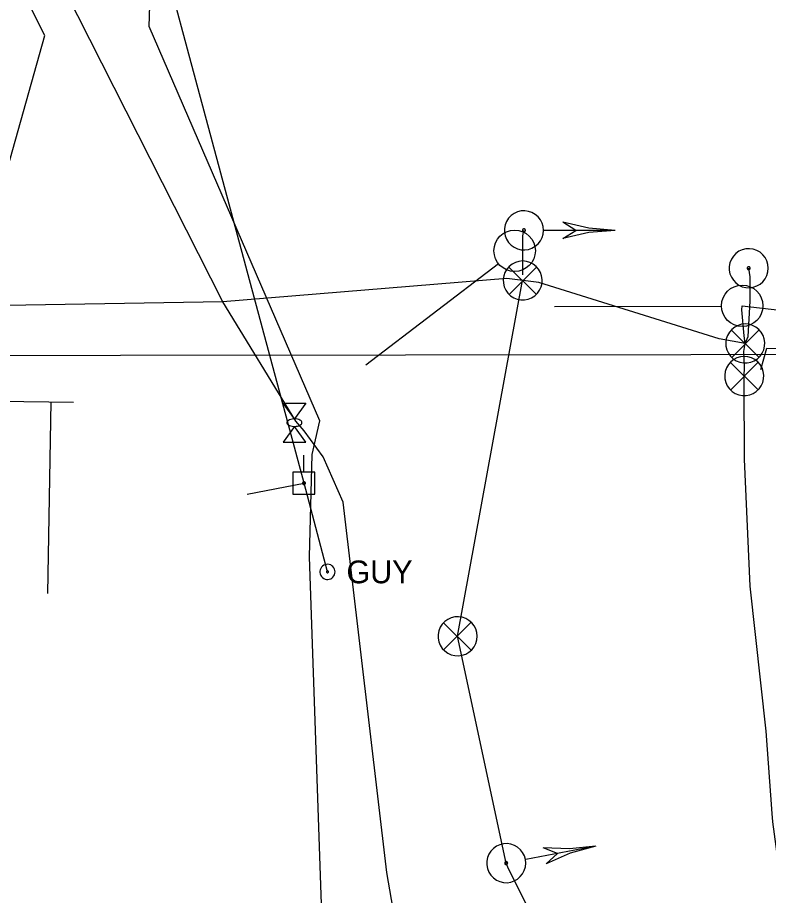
# Model space of a CAD drawing. Extents: x 596028 to 606371, y 330010 to 403088.
# Drawn here: x 603949 to 604075.8, y 339198.6 to 339346.9 of the extents above; entities that cross this region are included whole.
import ezdxf

# ---------------------------------------------------------------- set-up
doc = ezdxf.new("R2010")
doc.units = 0
for name, color, linetype in [('E_FTMS', 7, 'Continuous'), ('E_FTMS_Conduit', 7, 'Continuous'), ('E_SIG', 7, 'Continuous'), ('E_SIG_Conduit', 7, 'Continuous'), ('E_UTL_E_Bold', 7, 'Continuous'), ('E_UTL_EGuyWire', 7, 'Continuous'), ('E_UTL_EPowerPole', 7, 'Continuous'), ('E_UTL_FO_UG_QWEST', 7, 'Continuous'), ('E_UTL_G_UG', 7, 'Continuous'), ('E_UTL_Overhead', 7, 'Continuous'), ('E_UTL_T_UG', 7, 'Continuous')]:
    doc.layers.add(name, color=color, linetype=linetype)

msp = doc.modelspace()

# ---------------------------------------------------------------- linework, layer by layer
at = {"layer": 'E_FTMS'}
for p, q in [((604030.22, 339305.27), (604007.81, 339288.15)), ((604067.87, 339298.07), (604039.67, 339297.99))]:
    msp.add_line(p, q, dxfattribs=at)
for points in [[(604026.6, 339242.34), (604026.54, 339242.97), (604026.36, 339243.57), (604026.08, 339244.13), (604025.69, 339244.62), (604025.21, 339245.03), (604024.67, 339245.34), (604024.08, 339245.55), (604023.46, 339245.64), (604022.83, 339245.61), (604022.22, 339245.46), (604021.65, 339245.2), (604021.14, 339244.84), (604020.71, 339244.38), (604020.37, 339243.86), (604020.13, 339243.27), (604020.02, 339242.66), (604020.02, 339242.03), (604020.13, 339241.41), (604020.37, 339240.83), (604020.71, 339240.3), (604021.14, 339239.85), (604021.65, 339239.49), (604022.22, 339239.22), (604022.83, 339239.08), (604023.46, 339239.05), (604024.08, 339239.14), (604024.67, 339239.34), (604025.21, 339239.66), (604025.69, 339240.07), (604026.08, 339240.56), (604026.36, 339241.12), (604026.54, 339241.72), (604026.6, 339242.34)], [(604025.56, 339244.68), (604020.95, 339240.02)], [(604020.95, 339244.63), (604025.61, 339239.98)], [(604034.75, 339204.63), (604034.58, 339205.23), (604034.29, 339205.79), (604033.91, 339206.28), (604033.43, 339206.69), (604032.89, 339207.01), (604032.3, 339207.22), (604031.68, 339207.31), (604031.05, 339207.28), (604030.44, 339207.13), (604029.87, 339206.87), (604029.36, 339206.51), (604028.92, 339206.06), (604028.58, 339205.53), (604028.35, 339204.95), (604028.23, 339204.33), (604028.23, 339203.71), (604028.34, 339203.09), (604028.58, 339202.51), (604028.91, 339201.98), (604029.35, 339201.52), (604029.86, 339201.16), (604030.43, 339200.9), (604031.04, 339200.75), (604031.66, 339200.71), (604032.28, 339200.8), (604032.88, 339201.01), (604033.42, 339201.32), (604033.9, 339201.73), (604034.28, 339202.22), (604034.57, 339202.78), (604034.75, 339203.38), (604034.81, 339204), (604034.75, 339204.63)], [(604046.64, 339206.89), (604034.81, 339204.64)], [(604046.64, 339206.89), (604042.2, 339206.4), (604037.74, 339206.6)], [(604040.16, 339205.66), (604037.74, 339206.6)], [(604046.64, 339206.89), (604042.33, 339205.72), (604038.25, 339203.89)], [(604038.25, 339203.9), (604040.16, 339205.66)], [(604031.76, 339204.06), (604031.75, 339204.1), (604031.73, 339204.15), (604031.7, 339204.19), (604031.66, 339204.22), (604031.62, 339204.24), (604031.57, 339204.26), (604031.53, 339204.26), (604031.48, 339204.26), (604031.43, 339204.25), (604031.39, 339204.23), (604031.35, 339204.2), (604031.31, 339204.17), (604031.29, 339204.13), (604031.27, 339204.08), (604031.26, 339204.04), (604031.26, 339203.99), (604031.27, 339203.94), (604031.29, 339203.9), (604031.31, 339203.86), (604031.35, 339203.82), (604031.39, 339203.79), (604031.43, 339203.77), (604031.48, 339203.76), (604031.52, 339203.76), (604031.57, 339203.77), (604031.62, 339203.78), (604031.66, 339203.81), (604031.7, 339203.84), (604031.72, 339203.87), (604031.75, 339203.92), (604031.76, 339203.96), (604031.77, 339204.01), (604031.76, 339204.06)]]:
    msp.add_lwpolyline(points, dxfattribs=at)
for centre in [(604032.94, 339307.47), (604071.37, 339298.17)]:
    msp.add_circle(centre, 3.5, dxfattribs=at)
at = {"layer": 'E_FTMS_Conduit'}
for points in [[(604069.03, 339046.05), (604046.26, 339089.82), (604034.11, 339123.58), (604024.39, 339147.77), (604015.36, 339179.3), (604011.35, 339202.41), (604003.98, 339265.01), (604000.58, 339272.66), (603997.4, 339277.03), (603996, 339278.68), (603983.63, 339298.84), (603953.03, 339359.31)], [(604113.89, 338983.89), (604104.46, 339015.89), (604090.96, 339040.27), (604077.26, 339062.3), (604070.63, 339081.86), (604055.37, 339128.14), (604048.99, 339151), (604037.26, 339191.41), (604036.51, 339193.09), (604036.31, 339194.34), (604031.92, 339203.07), (604031.51, 339204.01), (604023.3, 339242.34), (604034.29, 339302.44)], [(604134.43, 339045.93), (604121.03, 339068.62), (604107.71, 339096.41), (604096.11, 339128.01), (604087.27, 339157.87), (604082.4, 339178.04), (604079.97, 339185.52), (604076.54, 339210.97), (604076.44, 339212.38), (604075.44, 339226.3), (604072.71, 339250.8), (604071.74, 339272.27), (604071.68, 339285.13), (604071.71, 339286.31), (604071.74, 339287.82), (604071.66, 339290.46), (604071.89, 339291.8), (604071.71, 339293.07), (604071.32, 339297.49), (604071.37, 339298.17)], [(604071.37, 339298.17), (604124.75, 339292.02)]]:
    msp.add_lwpolyline(points, dxfattribs=at)
at = {"layer": 'E_SIG'}
for points in [[(604037.8, 339310.92), (604037.74, 339311.55), (604037.57, 339312.15), (604037.28, 339312.7), (604036.89, 339313.2), (604036.42, 339313.61), (604035.87, 339313.92), (604035.28, 339314.13), (604034.66, 339314.22), (604034.03, 339314.19), (604033.42, 339314.04), (604032.85, 339313.78), (604032.34, 339313.41), (604031.91, 339312.96), (604031.57, 339312.43), (604031.34, 339311.85), (604031.22, 339311.23), (604031.22, 339310.61), (604031.34, 339309.99), (604031.57, 339309.41), (604031.91, 339308.88), (604032.34, 339308.43), (604032.85, 339308.06), (604033.42, 339307.8), (604034.03, 339307.65), (604034.66, 339307.62), (604035.28, 339307.71), (604035.87, 339307.92), (604036.42, 339308.23), (604036.89, 339308.64), (604037.28, 339309.14), (604037.57, 339309.69), (604037.74, 339310.3), (604037.8, 339310.92)], [(604049.9, 339310.92), (604045.45, 339311.27), (604041.1, 339312.3)], [(604043.3, 339310.92), (604041.1, 339312.3)], [(604034.76, 339310.92), (604034.75, 339310.97), (604034.74, 339311.01), (604034.72, 339311.06), (604034.69, 339311.1), (604034.65, 339311.13), (604034.61, 339311.15), (604034.56, 339311.17), (604034.51, 339311.17), (604034.47, 339311.17), (604034.42, 339311.16), (604034.38, 339311.14), (604034.34, 339311.11), (604034.3, 339311.08), (604034.28, 339311.04), (604034.26, 339310.99), (604034.25, 339310.94), (604034.25, 339310.9), (604034.26, 339310.85), (604034.28, 339310.81), (604034.3, 339310.76), (604034.34, 339310.73), (604034.38, 339310.7), (604034.42, 339310.68), (604034.47, 339310.67), (604034.51, 339310.67), (604034.56, 339310.68), (604034.61, 339310.69), (604034.65, 339310.72), (604034.69, 339310.75), (604034.72, 339310.78), (604034.74, 339310.83), (604034.75, 339310.87), (604034.76, 339310.92)], [(604049.9, 339310.92), (604037.86, 339310.92)], [(604049.9, 339310.92), (604045.45, 339310.58), (604041.1, 339309.55)], [(604041.1, 339309.55), (604043.3, 339310.92)], [(604075.77, 339304.52), (604075.71, 339305.15), (604075.54, 339305.75), (604075.25, 339306.31), (604074.86, 339306.8), (604074.39, 339307.21), (604073.84, 339307.52), (604073.25, 339307.73), (604072.63, 339307.82), (604072, 339307.79), (604071.39, 339307.64), (604070.82, 339307.38), (604070.31, 339307.01), (604069.88, 339306.56), (604069.54, 339306.03), (604069.31, 339305.45), (604069.19, 339304.83), (604069.19, 339304.21), (604069.31, 339303.59), (604069.54, 339303.01), (604069.88, 339302.48), (604070.31, 339302.03), (604070.82, 339301.66), (604071.39, 339301.4), (604072, 339301.25), (604072.63, 339301.22), (604073.25, 339301.31), (604073.84, 339301.52), (604074.39, 339301.83), (604074.86, 339302.24), (604075.25, 339302.74), (604075.54, 339303.29), (604075.71, 339303.9), (604075.77, 339304.52)], [(604034.29, 339305.74), (604033.67, 339305.68), (604033.07, 339305.51), (604032.51, 339305.22), (604032.02, 339304.83), (604031.61, 339304.36), (604031.29, 339303.81), (604031.09, 339303.22), (604031, 339302.6), (604031.03, 339301.97), (604031.18, 339301.36), (604031.44, 339300.79), (604031.8, 339300.28), (604032.25, 339299.85), (604032.78, 339299.51), (604033.36, 339299.28), (604033.98, 339299.16), (604034.61, 339299.16), (604035.22, 339299.28), (604035.81, 339299.51), (604036.33, 339299.85), (604036.79, 339300.28), (604037.15, 339300.79), (604037.41, 339301.36), (604037.56, 339301.97), (604037.59, 339302.6), (604037.5, 339303.22), (604037.3, 339303.81), (604036.98, 339304.36), (604036.57, 339304.83), (604036.08, 339305.22), (604035.52, 339305.51), (604034.92, 339305.68), (604034.29, 339305.74)], [(604031.96, 339304.7), (604036.62, 339300.09)], [(604032.01, 339300.09), (604036.66, 339304.75)], [(604072.73, 339304.52), (604072.72, 339304.57), (604072.71, 339304.61), (604072.68, 339304.66), (604072.66, 339304.7), (604072.62, 339304.73), (604072.58, 339304.75), (604072.53, 339304.77), (604072.48, 339304.77), (604072.44, 339304.77), (604072.39, 339304.76), (604072.35, 339304.74), (604072.31, 339304.71), (604072.27, 339304.68), (604072.25, 339304.64), (604072.23, 339304.59), (604072.22, 339304.54), (604072.22, 339304.5), (604072.23, 339304.45), (604072.25, 339304.41), (604072.27, 339304.36), (604072.31, 339304.33), (604072.35, 339304.3), (604072.39, 339304.28), (604072.44, 339304.27), (604072.48, 339304.27), (604072.53, 339304.28), (604072.58, 339304.29), (604072.62, 339304.32), (604072.66, 339304.35), (604072.68, 339304.38), (604072.71, 339304.43), (604072.72, 339304.47), (604072.73, 339304.52)], [(604071.89, 339295.1), (604071.27, 339295.04), (604070.67, 339294.87), (604070.11, 339294.58), (604069.62, 339294.19), (604069.21, 339293.72), (604068.89, 339293.17), (604068.69, 339292.58), (604068.6, 339291.96), (604068.63, 339291.33), (604068.78, 339290.72), (604069.04, 339290.15), (604069.4, 339289.64), (604069.85, 339289.21), (604070.38, 339288.87), (604070.96, 339288.64), (604071.58, 339288.52), (604072.21, 339288.52), (604072.82, 339288.64), (604073.41, 339288.87), (604073.93, 339289.21), (604074.39, 339289.64), (604074.75, 339290.15), (604075.01, 339290.72), (604075.16, 339291.33), (604075.19, 339291.96), (604075.1, 339292.58), (604074.9, 339293.17), (604074.58, 339293.72), (604074.17, 339294.19), (604073.68, 339294.58), (604073.12, 339294.87), (604072.52, 339295.04), (604071.89, 339295.1)], [(604069.56, 339294.06), (604074.22, 339289.46)], [(604069.61, 339289.46), (604074.26, 339294.11)], [(604071.71, 339289.61), (604071.09, 339289.55), (604070.49, 339289.38), (604069.93, 339289.09), (604069.44, 339288.7), (604069.03, 339288.23), (604068.71, 339287.68), (604068.51, 339287.09), (604068.42, 339286.47), (604068.45, 339285.84), (604068.6, 339285.23), (604068.86, 339284.66), (604069.22, 339284.15), (604069.67, 339283.72), (604070.2, 339283.38), (604070.78, 339283.15), (604071.4, 339283.03), (604072.03, 339283.03), (604072.64, 339283.15), (604073.23, 339283.38), (604073.75, 339283.72), (604074.21, 339284.15), (604074.57, 339284.66), (604074.83, 339285.23), (604074.98, 339285.84), (604075.01, 339286.47), (604074.92, 339287.09), (604074.72, 339287.68), (604074.4, 339288.23), (604073.99, 339288.7), (604073.5, 339289.09), (604072.94, 339289.38), (604072.34, 339289.55), (604071.71, 339289.61)], [(604069.38, 339288.57), (604074.04, 339283.97)], [(604069.43, 339283.97), (604074.08, 339288.62)]]:
    msp.add_lwpolyline(points, dxfattribs=at)
at = {"layer": 'E_SIG_Conduit'}
for points in [[(604071.89, 339291.8), (604067.5, 339292.59), (604037.05, 339302.08), (604031.61, 339302.77), (603983.63, 339298.84), (603940.37, 339298.09), (603941.81, 339302.1), (603953.59, 339343.86), (603947.37, 339356.3)], [(604034.34, 339303.38), (604034.34, 339310), (604034.5, 339310.92)], [(604071.89, 339291.8), (604072.39, 339292.96), (604072.71, 339298.94), (604072.72, 339303.06), (604072.47, 339304.52)], [(604074.51, 339287.42), (604075.51, 339291), (604079.27, 339290.98), (604086.49, 339294.94), (604099.35, 339297.77), (604113.53, 339300.23), (604120.9, 339301.63), (604122.12, 339301.51)]]:
    msp.add_lwpolyline(points, dxfattribs=at)
at = {"layer": 'E_UTL_E_Bold'}
for points in [[(603993.85, 339281.73), (603997.66, 339281.73)], [(603995.75, 339279.07), (603993.85, 339281.73)], [(603997.66, 339281.73), (603995.75, 339279.07)], [(603997.02, 339278.43), (603997, 339278.55), (603996.93, 339278.67), (603996.82, 339278.77), (603996.67, 339278.87), (603996.49, 339278.95), (603996.28, 339279.01), (603996.05, 339279.05), (603995.81, 339279.07), (603995.57, 339279.06), (603995.34, 339279.03), (603995.12, 339278.98), (603994.92, 339278.91), (603994.75, 339278.82), (603994.62, 339278.72), (603994.53, 339278.61), (603994.49, 339278.49), (603994.49, 339278.37), (603994.53, 339278.25), (603994.62, 339278.14), (603994.75, 339278.04), (603994.92, 339277.95), (603995.12, 339277.88), (603995.34, 339277.83), (603995.57, 339277.8), (603995.81, 339277.8), (603996.05, 339277.81), (603996.28, 339277.85), (603996.49, 339277.91), (603996.67, 339277.99), (603996.82, 339278.09), (603996.93, 339278.19), (603997, 339278.31), (603997.02, 339278.43)], [(603995.75, 339277.8), (603993.85, 339275.13)], [(603997.66, 339275.13), (603995.75, 339277.8)], [(603993.85, 339275.13), (603997.66, 339275.13)]]:
    msp.add_lwpolyline(points, dxfattribs=at)
at = {"layer": 'E_UTL_EGuyWire'}
msp.add_line((604001.33, 339253.22), (603997.37, 339268.21), dxfattribs=at)
for points in [[(604002.62, 339253.22), (604002.6, 339253.46), (604002.53, 339253.7), (604002.41, 339253.91), (604002.26, 339254.1), (604002.08, 339254.26), (604001.87, 339254.39), (604001.64, 339254.47), (604001.4, 339254.5), (604001.15, 339254.49), (604000.92, 339254.43), (604000.69, 339254.33), (604000.49, 339254.19), (604000.33, 339254.01), (604000.19, 339253.81), (604000.1, 339253.58), (604000.06, 339253.34), (604000.06, 339253.1), (604000.1, 339252.86), (604000.19, 339252.63), (604000.33, 339252.43), (604000.49, 339252.25), (604000.69, 339252.11), (604000.92, 339252.01), (604001.15, 339251.95), (604001.4, 339251.94), (604001.64, 339251.97), (604001.87, 339252.05), (604002.08, 339252.17), (604002.26, 339252.33), (604002.41, 339252.53), (604002.53, 339252.74), (604002.6, 339252.98), (604002.62, 339253.22)], [(604001.5, 339253.22), (604001.49, 339253.25), (604001.48, 339253.28), (604001.47, 339253.31), (604001.45, 339253.33), (604001.43, 339253.35), (604001.4, 339253.36), (604001.37, 339253.37), (604001.34, 339253.38), (604001.31, 339253.38), (604001.28, 339253.37), (604001.25, 339253.36), (604001.23, 339253.34), (604001.21, 339253.32), (604001.19, 339253.29), (604001.18, 339253.26), (604001.18, 339253.23), (604001.18, 339253.2), (604001.18, 339253.17), (604001.19, 339253.15), (604001.21, 339253.12), (604001.23, 339253.1), (604001.25, 339253.08), (604001.28, 339253.07), (604001.31, 339253.06), (604001.34, 339253.06), (604001.37, 339253.06), (604001.4, 339253.07), (604001.43, 339253.09), (604001.45, 339253.11), (604001.47, 339253.13), (604001.48, 339253.16), (604001.49, 339253.19), (604001.5, 339253.22)]]:
    msp.add_lwpolyline(points, dxfattribs=at)
at = {"layer": 'E_UTL_EPowerPole'}
for points in [[(603997.34, 339270.05), (603997.34, 339272.96)], [(603999.18, 339270.05), (603995.5, 339270.05)], [(603995.5, 339270.05), (603995.5, 339266.36)], [(603999.18, 339266.36), (603999.18, 339270.05)], [(603997.61, 339268.21), (603997.61, 339268.25), (603997.59, 339268.3), (603997.57, 339268.34), (603997.55, 339268.37), (603997.51, 339268.4), (603997.47, 339268.42), (603997.43, 339268.44), (603997.38, 339268.45), (603997.34, 339268.44), (603997.3, 339268.43), (603997.25, 339268.41), (603997.22, 339268.39), (603997.19, 339268.35), (603997.16, 339268.32), (603997.14, 339268.27), (603997.14, 339268.23), (603997.14, 339268.18), (603997.14, 339268.14), (603997.16, 339268.1), (603997.19, 339268.06), (603997.22, 339268.03), (603997.25, 339268), (603997.3, 339267.98), (603997.34, 339267.97), (603997.38, 339267.97), (603997.43, 339267.98), (603997.47, 339267.99), (603997.51, 339268.01), (603997.55, 339268.04), (603997.57, 339268.08), (603997.59, 339268.12), (603997.61, 339268.16), (603997.61, 339268.21)], [(603995.5, 339266.36), (603999.18, 339266.36)]]:
    msp.add_lwpolyline(points, dxfattribs=at)
at = {"layer": 'E_UTL_FO_UG_QWEST'}
msp.add_lwpolyline([(604034.65, 339046.66), (604007.98, 339086.56), (604007.96, 339086.44), (603997.01, 339145.42), (604000.94, 339179.12), (603998.31, 339255.75), (603998.74, 339273.05), (604000.02, 339278.71), (603971.19, 339345.35), (603971.92, 339368.5), (603959.54, 339416.02), (603960.23, 339439.93), (603960.57, 339469.66), (603966.4, 339648.37), (603987.64, 339741.74)], dxfattribs=at)
at = {"layer": 'E_UTL_G_UG'}
for points in [[(603539.66, 339290.27), (603543.77, 339290.3), (603581.23, 339288.73), (603628.63, 339287.12), (603657.8, 339286.35), (603718.16, 339286.41), (603758.32, 339284.41), (603786.89, 339284.2), (603819.08, 339283.94), (603877.38, 339282.87), (603920.73, 339282.42), (603958.44, 339281.9)], [(603954.08, 339249.57), (603954.69, 339281.95)]]:
    msp.add_lwpolyline(points, dxfattribs=at)
at = {"layer": 'E_UTL_Overhead'}
msp.add_lwpolyline([(603987.79, 339266.34), (603997.37, 339268.21), (603955.58, 339423.94)], dxfattribs=at)
at = {"layer": 'E_UTL_T_UG'}
msp.add_lwpolyline([(603821.83, 339289.65), (604303.52, 339290.2)], dxfattribs=at)

# ---------------------------------------------------------------- texts
at = {"layer": 'E_UTL_EGuyWire'}
msp.add_text('GUY', height=3.85, dxfattribs=at).set_placement((604004.54, 339251.29))

doc.saveas('drawing.dxf')
